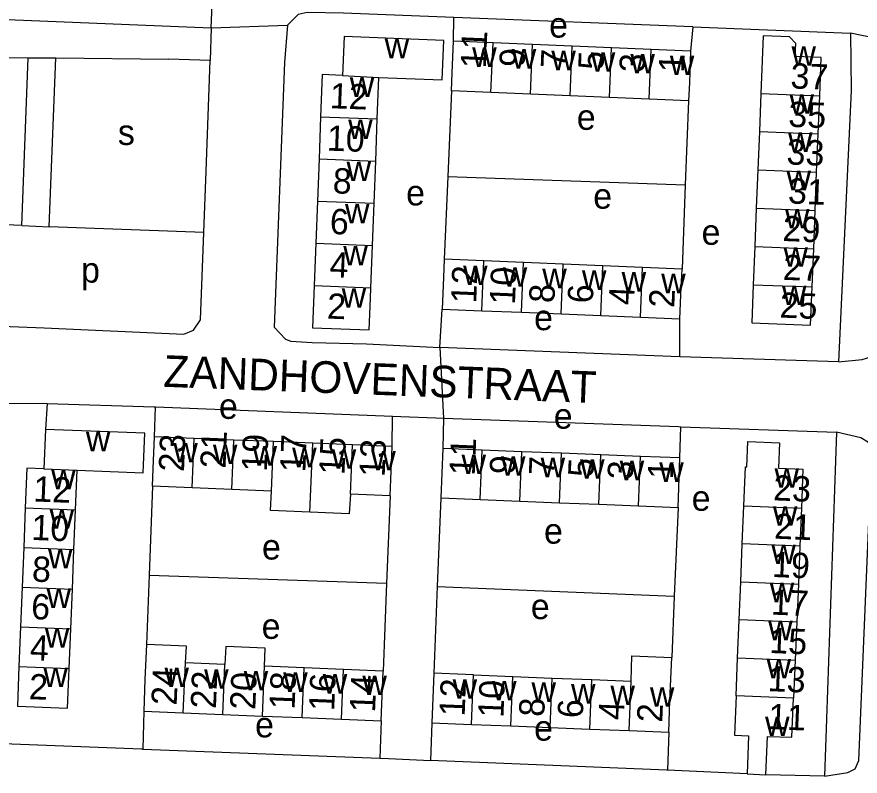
# Model space of a CAD drawing. Extents: x 159675 to 162108, y 386471 to 388472.
# Drawn here: x 161636.2 to 161769.3, y 387750.3 to 387870.1 of the extents above; entities that cross this region are included whole.
import ezdxf

# ---------------------------------------------------------------- set-up
doc = ezdxf.new("R2010")
doc.units = 0
for name, color, linetype in [('BLT_Basislijn', 7, 'Continuous'), ('BLT_Bebouwing', 7, 'Continuous'), ('BLT_Centroide', 7, 'Continuous'), ('BLT_Huisnummer', 7, 'Continuous'), ('BLT_Huisnummer_ tussenligend', 7, 'Continuous'), ('BLT_Onderverdeling_panden', 7, 'Continuous'), ('BLT_Straatnaam', 7, 'Continuous'), ('BLT_Vlakafsluiter', 7, 'Continuous')]:
    doc.layers.add(name, color=color, linetype=linetype)

msp = doc.modelspace()

# ---------------------------------------------------------------- linework, layer by layer
at = {"layer": 'BLT_Basislijn'}
for p, q in [((161666.87, 387868.37), (161667.3, 387879.55)), ((161705.11, 387866.27), (161705.18, 387870.03)), ((161742.86, 387868.53), (161705.18, 387870.03)), ((161666.87, 387868.37), (161666.68, 387863.21)), ((161742.86, 387868.53), (161742.53, 387864.73)), ((161622.86, 387863.83), (161637.99, 387863.68)), ((161636.96, 387837.18), (161637.99, 387863.68)), ((161637.99, 387863.68), (161642.36, 387863.64)), ((161641.3, 387836.97), (161642.36, 387863.64)), ((161642.36, 387863.64), (161660.17, 387863.47)), ((161666.68, 387863.21), (161660.17, 387863.47)), ((161666.07, 387845.74), (161666.68, 387863.21)), ((161704.79, 387858.43), (161704.21, 387844.91)), ((161742.21, 387856.89), (161741.69, 387843.6)), ((161665.71, 387836.06), (161666.07, 387845.74)), ((161704.21, 387844.91), (161703.65, 387831.86)), ((161704.21, 387844.91), (161741.69, 387843.6)), ((161741.69, 387843.6), (161741.18, 387830.3)), ((161636.96, 387837.18), (161631.54, 387837.44)), ((161636.96, 387837.18), (161641.3, 387836.97)), ((161702.96, 387817.94), (161703.33, 387823.99)), ((161740.84, 387816.46), (161740.85, 387822.44)), ((161740.84, 387816.46), (161702.96, 387817.94)), ((161640.98, 387809.1), (161640.73, 387805)), ((161657.93, 387803.82), (161658.06, 387808.57)), ((161658.06, 387808.57), (161695.5, 387807.09)), ((161695.43, 387802.31), (161695.5, 387807.09)), ((161703.55, 387806.79), (161703.41, 387801.98)), ((161740.85, 387800.5), (161741, 387805.42)), ((161657.61, 387796.01), (161657.07, 387781.98)), ((161695.11, 387794.5), (161694.56, 387780.74)), ((161703.1, 387794.17), (161702.55, 387780.21)), ((161740.54, 387792.69), (161739.95, 387778.66)), ((161657.07, 387781.98), (161656.65, 387771.05)), ((161657.07, 387781.98), (161694.56, 387780.74)), ((161694.56, 387780.74), (161694.01, 387766.85)), ((161702.55, 387780.21), (161702.01, 387766.5)), ((161702.55, 387780.21), (161739.95, 387778.66)), ((161739.95, 387778.66), (161739.54, 387769.01)), ((161656.22, 387760.52), (161656.08, 387754.52)), ((161693.69, 387758.98), (161693.5, 387753.08)), ((161701.7, 387758.68), (161701.5, 387752.74)), ((161739.07, 387757.19), (161738.88, 387751.2)), ((161656.08, 387754.52), (161693.5, 387753.08))]:
    msp.add_line(p, q, dxfattribs=at)
for points in [[(161660.92, 387883.54), (161617.97, 387885.23), (161617.02, 387885.04), (161616.58, 387870.42), (161666.87, 387868.37)], [(161705.18, 387870.03), (161687.74, 387870.7), (161682.03, 387870.81), (161680.6, 387870.52), (161678.9, 387868.84)], [(161678.9, 387868.84), (161678.44, 387862.93), (161676.83, 387821.15), (161678.61, 387819.22), (161679.44, 387818.91), (161682.8, 387818.74), (161691.37, 387818.49), (161702.96, 387817.94)], [(161742.86, 387868.53), (161767.76, 387867.57)], [(161767.76, 387867.57), (161767.86, 387858.49), (161765.88, 387815.65)], [(161773.68, 387864.48), (161772.89, 387865.84), (161771.34, 387866.82), (161767.76, 387867.57)], [(161765.88, 387815.65), (161769.6, 387816.05), (161770.97, 387816.43), (161771.74, 387817.2), (161773.68, 387864.48)], [(161631.54, 387837.44), (161631.06, 387827.36), (161631.08, 387821.41), (161640.52, 387821.02)], [(161665.71, 387836.06), (161641.3, 387836.97)], [(161640.52, 387821.02), (161662.56, 387820.05), (161664.05, 387820.66), (161665.17, 387822.31), (161665.71, 387836.06)], [(161765.88, 387815.65), (161740.84, 387816.46)], [(161632.77, 387807.23), (161634.68, 387809.07), (161640.37, 387809.12), (161640.98, 387809.1)], [(161640.98, 387809.1), (161657.85, 387808.58), (161658.06, 387808.57)], [(161656.08, 387754.52), (161655.88, 387754.53), (161634.04, 387755.37), (161632.53, 387755.61), (161630.83, 387757.39), (161630.56, 387758.24), (161631.96, 387799.97), (161632.77, 387807.23)], [(161695.5, 387807.09), (161696.79, 387807.04), (161702.32, 387806.84), (161703.55, 387806.79)], [(161703.55, 387806.79), (161740.6, 387805.44), (161741, 387805.42)], [(161741, 387805.42), (161765.55, 387804.54)], [(161765.55, 387804.54), (161763.68, 387750.26)], [(161763.68, 387750.26), (161767.33, 387750.83), (161768.48, 387751.41), (161769.1, 387752.73), (161771.11, 387801.72), (161770.62, 387802.93), (161769.41, 387803.68), (161765.55, 387804.54)], [(161693.5, 387753.08), (161694.87, 387753.02), (161700.37, 387752.79), (161701.5, 387752.74)], [(161738.88, 387751.2), (161738.76, 387751.21), (161701.5, 387752.74)], [(161751.44, 387750.6), (161738.88, 387751.2)], [(161763.68, 387750.26), (161754.41, 387750.48)]]:
    msp.add_lwpolyline(points, dxfattribs=at)
at = {"layer": 'BLT_Bebouwing'}
for p, q in [((161753.98, 387867.15), (161753.62, 387858.05)), ((161711.35, 387866.01), (161705.11, 387866.27)), ((161717.58, 387865.76), (161711.35, 387866.01)), ((161723.82, 387865.5), (161717.58, 387865.76)), ((161730.06, 387865.24), (161723.82, 387865.5)), ((161736.3, 387864.99), (161730.06, 387865.24)), ((161742.53, 387864.73), (161736.3, 387864.99)), ((161762.9, 387857.68), (161763.14, 387863.72)), ((161693.08, 387854.01), (161693.33, 387860.54)), ((161711.02, 387858.17), (161704.79, 387858.43)), ((161717.26, 387857.91), (161711.02, 387858.17)), ((161723.5, 387857.66), (161717.26, 387857.91)), ((161753.62, 387858.05), (161753.38, 387852.01)), ((161729.74, 387857.4), (161723.5, 387857.66)), ((161735.98, 387857.14), (161729.74, 387857.4)), ((161742.21, 387856.89), (161735.98, 387857.14)), ((161762.66, 387851.64), (161762.9, 387857.68)), ((161684.14, 387854.36), (161683.89, 387847.7)), ((161692.83, 387847.35), (161693.08, 387854.01)), ((161753.38, 387852.01), (161753.14, 387845.97)), ((161762.42, 387845.6), (161762.66, 387851.64)), ((161683.89, 387847.7), (161683.63, 387841.04)), ((161692.57, 387840.69), (161692.83, 387847.35)), ((161753.14, 387845.97), (161752.9, 387839.93)), ((161762.18, 387839.56), (161762.42, 387845.6)), ((161683.63, 387841.04), (161683.38, 387834.38)), ((161692.32, 387834.03), (161692.57, 387840.69)), ((161752.9, 387839.93), (161752.66, 387833.89)), ((161761.95, 387833.52), (161762.18, 387839.56)), ((161683.38, 387834.38), (161683.12, 387827.72)), ((161692.06, 387827.37), (161692.32, 387834.03)), ((161752.66, 387833.89), (161752.42, 387827.84)), ((161761.71, 387827.48), (161761.95, 387833.52)), ((161709.91, 387831.6), (161703.65, 387831.86)), ((161716.16, 387831.34), (161709.91, 387831.6)), ((161722.42, 387831.08), (161716.16, 387831.34)), ((161728.67, 387830.82), (161722.42, 387831.08)), ((161734.92, 387830.56), (161728.67, 387830.82)), ((161741.18, 387830.3), (161734.92, 387830.56)), ((161703.33, 387823.99), (161709.58, 387823.73)), ((161709.58, 387823.73), (161715.84, 387823.48)), ((161715.84, 387823.48), (161722.09, 387823.22)), ((161722.09, 387823.22), (161728.34, 387822.96)), ((161728.34, 387822.96), (161734.6, 387822.7)), ((161734.6, 387822.7), (161740.85, 387822.44)), ((161640.73, 387805), (161640.48, 387798.75)), ((161664.18, 387803.57), (161657.93, 387803.82)), ((161670.43, 387803.32), (161664.18, 387803.57)), ((161676.68, 387803.07), (161670.43, 387803.32)), ((161682.93, 387802.82), (161676.68, 387803.07)), ((161689.18, 387802.57), (161682.93, 387802.82)), ((161695.43, 387802.31), (161689.18, 387802.57)), ((161695.11, 387794.5), (161695.43, 387802.31)), ((161703.41, 387801.98), (161703.1, 387794.17)), ((161709.65, 387801.73), (161703.41, 387801.98)), ((161715.89, 387801.48), (161709.65, 387801.73)), ((161722.13, 387801.24), (161715.89, 387801.48)), ((161728.37, 387800.99), (161722.13, 387801.24)), ((161734.61, 387800.74), (161728.37, 387800.99)), ((161740.85, 387800.5), (161734.61, 387800.74)), ((161740.54, 387792.69), (161740.85, 387800.5)), ((161645.46, 387792.29), (161645.71, 387798.55)), ((161663.86, 387795.75), (161657.61, 387796.01)), ((161670.11, 387795.5), (161663.86, 387795.75)), ((161676.36, 387795.25), (161670.11, 387795.5)), ((161709.34, 387793.92), (161715.58, 387793.68)), ((161637.53, 387792.6), (161637.28, 387786.35)), ((161715.58, 387793.68), (161721.82, 387793.43)), ((161721.82, 387793.43), (161728.06, 387793.18)), ((161728.06, 387793.18), (161734.31, 387792.94)), ((161734.31, 387792.94), (161740.54, 387792.69)), ((161750.69, 387786.94), (161750.93, 387792.94)), ((161760.01, 387792.56), (161759.77, 387786.56)), ((161645.21, 387786.03), (161645.46, 387792.29)), ((161637.28, 387786.35), (161637.03, 387780.1)), ((161644.96, 387779.78), (161645.21, 387786.03)), ((161750.44, 387780.94), (161750.69, 387786.94)), ((161759.77, 387786.56), (161759.53, 387780.56)), ((161750.2, 387774.94), (161750.44, 387780.94)), ((161759.53, 387780.56), (161759.28, 387774.57)), ((161637.03, 387780.1), (161636.78, 387773.84)), ((161644.71, 387773.53), (161644.96, 387779.78)), ((161749.95, 387768.94), (161750.2, 387774.94)), ((161759.28, 387774.57), (161759.02, 387768.56)), ((161636.78, 387773.84), (161636.53, 387767.59)), ((161644.46, 387767.27), (161644.71, 387773.53)), ((161749.71, 387762.94), (161749.95, 387768.94)), ((161759.02, 387768.56), (161758.78, 387762.56)), ((161669.03, 387767.88), (161662.79, 387768.13)), ((161681.52, 387767.36), (161675.28, 387767.62)), ((161687.77, 387767.11), (161681.52, 387767.36)), ((161693.69, 387758.98), (161694.01, 387766.85)), ((161702.01, 387766.5), (161701.7, 387758.68)), ((161708.24, 387766.25), (161714.46, 387766)), ((161714.46, 387766), (161720.69, 387765.75)), ((161720.69, 387765.75), (161726.92, 387765.51)), ((161726.92, 387765.51), (161733.15, 387765.26)), ((161656.22, 387760.52), (161662.46, 387760.26)), ((161662.46, 387760.26), (161668.71, 387760.01)), ((161668.71, 387760.01), (161674.96, 387759.75)), ((161674.96, 387759.75), (161681.2, 387759.49)), ((161681.2, 387759.49), (161687.45, 387759.24)), ((161687.45, 387759.24), (161693.69, 387758.98)), ((161701.7, 387758.68), (161707.93, 387758.43)), ((161707.93, 387758.43), (161714.15, 387758.18)), ((161714.15, 387758.18), (161720.38, 387757.94)), ((161720.38, 387757.94), (161726.61, 387757.69)), ((161726.61, 387757.69), (161732.84, 387757.44)), ((161732.84, 387757.44), (161739.07, 387757.19)), ((161751.44, 387750.6), (161754.41, 387750.48))]:
    msp.add_line(p, q, dxfattribs=at)
for points in [[(161693.33, 387860.54), (161703.34, 387860.16), (161703.39, 387861.42), (161703.58, 387866.41), (161687.83, 387867.02), (161687.59, 387860.89)], [(161763.14, 387863.72), (161759.04, 387863.89), (161759.12, 387865.93), (161758.15, 387866.99), (161753.98, 387867.15)], [(161704.79, 387858.43), (161704.9, 387861.27), (161705.11, 387866.27)], [(161742.53, 387864.73), (161742.33, 387859.74), (161742.21, 387856.89)], [(161687.59, 387860.89), (161684.4, 387861.02), (161684.14, 387854.36)], [(161703.65, 387831.86), (161703.54, 387828.99), (161703.33, 387823.99)], [(161740.85, 387822.44), (161741.06, 387827.43), (161741.18, 387830.3)], [(161683.12, 387827.72), (161682.86, 387821.05), (161691.8, 387820.71), (161692, 387825.7), (161692.06, 387827.37)], [(161752.42, 387827.84), (161752.18, 387821.8), (161761.47, 387821.43), (161761.71, 387827.48)], [(161645.71, 387798.55), (161656.12, 387798.14), (161656.17, 387799.38), (161656.37, 387804.38), (161640.73, 387805)], [(161657.61, 387796.01), (161657.73, 387798.83), (161657.93, 387803.82)], [(161750.93, 387792.94), (161751.18, 387799.08), (161751.4, 387799.07), (161751.57, 387803.07), (161756.58, 387802.86), (161756.41, 387798.86), (161760.26, 387798.7), (161760.01, 387792.56)], [(161640.48, 387798.75), (161637.78, 387798.86), (161637.53, 387792.6)], [(161682.45, 387791.93), (161676.24, 387792.18), (161676.36, 387795.25)], [(161688.86, 387794.75), (161688.66, 387791.68), (161682.45, 387791.93)], [(161695.11, 387794.5), (161690.12, 387794.7), (161688.86, 387794.75)], [(161703.1, 387794.17), (161708.1, 387793.97), (161709.34, 387793.92)], [(161656.65, 387771.05), (161656.42, 387765.51), (161656.22, 387760.52)], [(161662.79, 387768.13), (161662.98, 387770.79), (161656.65, 387771.05)], [(161675.28, 387767.62), (161675.39, 387770.45), (161669.19, 387770.7), (161669.03, 387767.88)], [(161733.15, 387765.26), (161733.23, 387769.26), (161739.54, 387769.01)], [(161739.07, 387757.19), (161739.27, 387762.19), (161739.54, 387769.01)], [(161636.53, 387767.59), (161636.28, 387761.33), (161644.21, 387761.01), (161644.42, 387766.01), (161644.46, 387767.27)], [(161694.01, 387766.85), (161689.02, 387767.06), (161687.77, 387767.11)], [(161708.24, 387766.25), (161707.01, 387766.3), (161702.01, 387766.5)], [(161749.71, 387762.94), (161749.46, 387756.72), (161751.69, 387756.64), (161751.44, 387750.6)], [(161754.41, 387750.48), (161754.66, 387756.53), (161758.53, 387756.39), (161758.78, 387762.56)]]:
    msp.add_lwpolyline(points, dxfattribs=at)
at = {"layer": 'BLT_Onderverdeling_panden'}
for p, q in [((161711.02, 387858.17), (161711.35, 387866.01)), ((161717.26, 387857.91), (161717.58, 387865.76)), ((161723.5, 387857.66), (161723.82, 387865.5)), ((161729.74, 387857.4), (161730.06, 387865.24)), ((161735.98, 387857.14), (161736.3, 387864.99)), ((161687.59, 387860.89), (161693.33, 387860.54)), ((161753.62, 387858.05), (161762.9, 387857.68)), ((161684.14, 387854.36), (161693.08, 387854.01)), ((161753.38, 387852.01), (161762.66, 387851.64)), ((161683.89, 387847.7), (161692.83, 387847.35)), ((161753.14, 387845.97), (161762.42, 387845.6)), ((161683.63, 387841.04), (161692.57, 387840.69)), ((161752.9, 387839.93), (161762.18, 387839.56)), ((161683.38, 387834.38), (161692.32, 387834.03)), ((161752.66, 387833.89), (161761.95, 387833.52)), ((161709.58, 387823.73), (161709.91, 387831.6)), ((161715.84, 387823.48), (161716.16, 387831.34)), ((161722.09, 387823.22), (161722.42, 387831.08)), ((161728.34, 387822.96), (161728.67, 387830.82)), ((161734.6, 387822.7), (161734.92, 387830.56)), ((161683.12, 387827.72), (161692.06, 387827.37)), ((161752.42, 387827.84), (161761.71, 387827.48)), ((161663.86, 387795.75), (161664.18, 387803.57)), ((161670.11, 387795.5), (161670.43, 387803.32)), ((161676.36, 387795.25), (161676.68, 387803.07)), ((161682.45, 387791.93), (161682.93, 387802.82)), ((161688.86, 387794.75), (161689.18, 387802.57)), ((161709.34, 387793.92), (161709.65, 387801.73)), ((161715.58, 387793.68), (161715.89, 387801.48)), ((161721.82, 387793.43), (161722.13, 387801.24)), ((161728.06, 387793.18), (161728.37, 387800.99)), ((161734.31, 387792.94), (161734.61, 387800.74)), ((161640.48, 387798.75), (161645.71, 387798.55)), ((161637.53, 387792.6), (161645.46, 387792.29)), ((161750.93, 387792.94), (161760.01, 387792.56)), ((161637.28, 387786.35), (161645.21, 387786.03)), ((161759.77, 387786.56), (161750.69, 387786.94)), ((161750.44, 387780.94), (161759.53, 387780.56)), ((161637.03, 387780.1), (161644.96, 387779.78)), ((161759.28, 387774.57), (161750.2, 387774.94)), ((161636.78, 387773.84), (161644.71, 387773.53)), ((161749.95, 387768.94), (161759.02, 387768.56)), ((161636.53, 387767.59), (161644.46, 387767.27)), ((161662.46, 387760.26), (161662.79, 387768.13)), ((161668.71, 387760.01), (161669.03, 387767.88)), ((161674.96, 387759.75), (161675.28, 387767.62)), ((161681.2, 387759.49), (161681.52, 387767.36)), ((161687.45, 387759.24), (161687.77, 387767.11)), ((161707.93, 387758.43), (161708.24, 387766.25)), ((161714.15, 387758.18), (161714.46, 387766)), ((161720.38, 387757.94), (161720.69, 387765.75)), ((161726.61, 387757.69), (161726.92, 387765.51)), ((161732.84, 387757.44), (161733.15, 387765.26)), ((161758.78, 387762.56), (161749.71, 387762.94))]:
    msp.add_line(p, q, dxfattribs=at)
at = {"layer": 'BLT_Vlakafsluiter'}
for p, q in [((161666.87, 387868.37), (161678.9, 387868.84)), ((161702.96, 387817.94), (161703.55, 387806.79))]:
    msp.add_line(p, q, dxfattribs=at)

# ---------------------------------------------------------------- texts
at = {"layer": 'BLT_Centroide'}
for s, p in [('e', (161720.2, 387866.85)), ('w', (161694.25, 387863.59)), ('w', (161708.06, 387862.22)), ('w', (161714.3, 387861.97)), ('w', (161720.55, 387861.7)), ('w', (161726.78, 387861.45)), ('w', (161758.45, 387862.41)), ('w', (161733.02, 387861.19)), ('w', (161739.25, 387860.94)), ('w', (161688.74, 387857.5)), ('w', (161758.14, 387854.84)), ('e', (161724.57, 387852.29)), ('w', (161688.49, 387850.84)), ('s', (161652.14, 387849.9)), ('w', (161757.9, 387848.81)), ('w', (161688.23, 387844.19)), ('w', (161757.66, 387842.75)), ('e', (161697.63, 387840.36)), ('e', (161727.16, 387839.84)), ('w', (161687.98, 387837.53)), ('w', (161757.43, 387836.72)), ('e', (161744.26, 387834.14)), ('w', (161687.71, 387830.88)), ('w', (161757.18, 387830.69)), ('p', (161646.33, 387828.17)), ('w', (161706.62, 387827.8)), ('w', (161712.88, 387827.53)), ('w', (161719.12, 387827.28)), ('w', (161725.38, 387827.03)), ('w', (161731.64, 387826.75)), ('w', (161737.89, 387826.5)), ('w', (161687.46, 387824.22)), ('w', (161756.95, 387824.62)), ('e', (161717.83, 387820.66)), ('e', (161668.09, 387806.66)), ('e', (161720.94, 387805.11)), ('w', (161647.09, 387801.56)), ('w', (161660.89, 387799.78)), ('w', (161667.14, 387799.53)), ('w', (161673.39, 387799.28)), ('w', (161679.64, 387799.03)), ('w', (161685.89, 387798.78)), ('w', (161692.14, 387798.53)), ('w', (161706.38, 387797.94)), ('w', (161712.61, 387797.7)), ('w', (161718.86, 387797.45)), ('w', (161725.09, 387797.22)), ('w', (161731.34, 387796.97)), ('w', (161737.58, 387796.72)), ('w', (161641.62, 387795.56)), ('w', (161755.77, 387795.78)), ('e', (161742.7, 387792.15)), ('w', (161755.52, 387789.78)), ('w', (161641.37, 387789.31)), ('e', (161719.39, 387786.96)), ('e', (161674.88, 387784.45)), ('w', (161641.12, 387783.06)), ('w', (161755.27, 387783.75)), ('w', (161755.02, 387777.72)), ('w', (161640.88, 387776.81)), ('e', (161717.32, 387775.04)), ('e', (161674.83, 387771.93)), ('w', (161754.77, 387771.72)), ('w', (161640.62, 387770.56)), ('w', (161754.52, 387765.69)), ('w', (161640.38, 387764.31)), ('w', (161659.5, 387764.33)), ('w', (161665.75, 387764.06)), ('w', (161672, 387763.81)), ('w', (161678.23, 387763.56)), ('w', (161684.48, 387763.3)), ('w', (161690.73, 387763.05)), ('w', (161704.97, 387762.47)), ('w', (161711.2, 387762.22)), ('w', (161717.42, 387761.97)), ('w', (161723.66, 387761.72)), ('w', (161729.88, 387761.47)), ('w', (161736.11, 387761.23)), ('e', (161673.79, 387756.38)), ('w', (161754.28, 387756.58)), ('e', (161717.83, 387755.86))]:
    msp.add_text(s, height=4, dxfattribs=at).set_placement(p)
at = {"layer": 'BLT_Huisnummer'}
for s, rotation, p in [('11', 87.6484, (161710.21, 387861.94)), ('5', 87.6484, (161728.77, 387861.7)), ('1', 87.6484, (161741.47, 387861.28)), ('37', 357.7424, (161758.24, 387858.84)), ('12', 357.7964, (161685.54, 387855.71)), ('33', 357.7424, (161757.62, 387846.84)), ('6', 357.7964, (161685.54, 387835.86)), ('29', 357.7424, (161756.99, 387834.75)), ('12', 87.616, (161708.68, 387824.84)), ('6', 87.616, (161727.09, 387824.85)), ('2', 357.7964, (161685.1, 387822.5)), ('2', 87.616, (161739.94, 387824.14)), ('25', 357.7424, (161756.53, 387822.66)), ('23', 87.6924, (161662.57, 387798.25)), ('17', 87.6924, (161681.72, 387798.18)), ('13', 87.6924, (161694.24, 387797.43)), ('11', 87.6037, (161708.45, 387797.66)), ('5', 87.6037, (161727.17, 387797.42)), ('1', 87.6037, (161739.72, 387797.08)), ('23', 357.6179, (161755.5, 387793.81)), ('12', 357.712, (161638.75, 387793.63)), ('19', 357.6179, (161755.33, 387781.71)), ('6', 357.712, (161638.4, 387775.06)), ('15', 357.6179, (161754.89, 387769.71)), ('24', 87.6504, (161661.41, 387761.39)), ('2', 357.712, (161638.06, 387762.42)), ('18', 87.6504, (161680.02, 387760.73)), ('14', 87.6504, (161692.72, 387760.26)), ('12', 87.7195, (161706.86, 387759.63)), ('6', 87.7195, (161725.51, 387759.36)), ('2', 87.7195, (161738.05, 387758.68)), ('11', 357.6179, (161754.71, 387757.7))]:
    msp.add_text(s, height=4, rotation=rotation, dxfattribs=at).set_placement(p)
at = {"layer": 'BLT_Huisnummer_ tussenligend'}
for s, rotation, p in [('9', 87.6487, (161716.32, 387862.14)), ('7', 87.6487, (161722.86, 387861.96)), ('3', 87.6487, (161735.26, 387861.3)), ('35', 357.7414, (161757.9, 387852.78)), ('10', 357.8028, (161685.07, 387849.02)), ('8', 357.8028, (161686, 387842.28)), ('31', 357.7414, (161757.85, 387840.68)), ('4', 357.8028, (161685.49, 387829.03)), ('27', 357.7414, (161757.05, 387828.62)), ('10', 87.6268, (161714.8, 387824.64)), ('8', 87.6189, (161721.02, 387824.9)), ('4', 87.6189, (161733.59, 387824.56)), ('21', 87.6991, (161669.12, 387798.77)), ('19', 87.6991, (161675.65, 387798.26)), ('15', 87.6991, (161687.89, 387797.77)), ('9', 87.7469, (161714.79, 387797.86)), ('7', 87.7469, (161720.99, 387797.68)), ('3', 87.7469, (161733.4, 387797.03)), ('10', 357.7111, (161638.44, 387787.56)), ('21', 357.6174, (161755.66, 387787.76)), ('8', 357.7111, (161638.53, 387780.99)), ('17', 357.6174, (161755.15, 387775.77)), ('4', 357.7111, (161638.19, 387768.57)), ('13', 357.6174, (161754.66, 387763.69)), ('22', 87.7195, (161667.61, 387760.85)), ('20', 87.7195, (161673.82, 387760.67)), ('16', 87.7195, (161686.27, 387760.49)), ('10', 87.7208, (161712.98, 387759.42)), ('8', 87.7208, (161719.42, 387759.58)), ('4', 87.7208, (161732, 387759.07))]:
    msp.add_text(s, height=4, rotation=rotation, dxfattribs=at).set_placement(p)
at = {"layer": 'BLT_Straatnaam'}
msp.add_text('ZANDHOVENSTRAAT', height=5, rotation=357.8258, dxfattribs=at).set_placement((161659.27, 387811.73))

doc.saveas('drawing.dxf')
